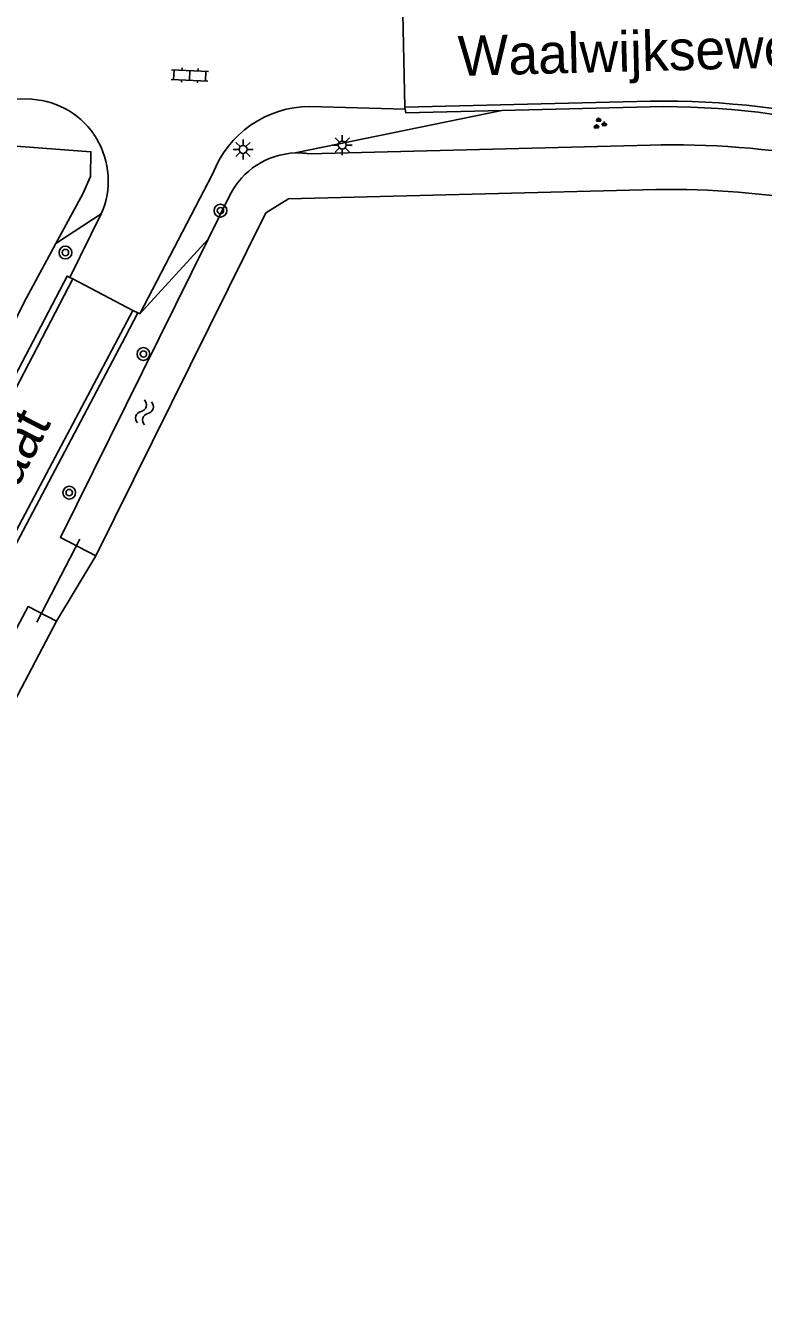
# Model space of a CAD drawing. Extents: x 136000 to 141000, y 400494 to 402006.
# Drawn here: x 137226.7 to 137272.8, y 400866.3 to 400946 of the extents above; entities that cross this region are included whole.
import ezdxf

# ---------------------------------------------------------------- set-up
doc = ezdxf.new("R2010")
doc.units = 0
for name, color, linetype in [('gg-afsc-erfafscheiding', 7, 'Continuous'), ('gg-anno-openbare ruimte label', 7, 'Continuous'), ('gg-knt-verharding', 7, 'Continuous'), ('gg-kntw-bovenkant insteek waterloop', 7, 'Continuous'), ('gg-kntw-greppel-droge sloot', 7, 'Continuous'), ('gg-kwrk-duiker nz buis', 7, 'Continuous'), ('gt-grn-groengrens', 7, 'Continuous'), ('gt-symb-boom', 7, 'Continuous'), ('gt-symb-groenvak', 7, 'Continuous'), ('gt-symb-klinker verharding', 7, 'Continuous'), ('gt-symb-lichtmast', 7, 'Continuous'), ('gt-symb-watersymbool', 7, 'Continuous')]:
    doc.layers.add(name, color=color, linetype=linetype)

# ---------------------------------------------------------------- blocks, each defined once
blk = doc.blocks.new('gt0-KL1')
at = {"layer": 'gt-symb-klinker verharding'}
for p, q in [((-1.15, 0.3), (1.15, 0.3)), ((-1, -0.3), (-1, 0.3)), ((-0.5, 0.3), (-0.5, 0.45)), ((0, -0.3), (0, 0.3)), ((0.5, 0.3), (0.5, 0.45)), ((1, -0.3), (1, 0.3)), ((-1.15, -0.3), (1.15, -0.3)), ((-0.5, -0.45), (-0.5, -0.3)), ((0.5, -0.45), (0.5, -0.3))]:
    blk.add_line(p, q, dxfattribs=at)
blk = doc.blocks.new('gt0-BOOM')
at = {"layer": 'gt-symb-boom'}
for radius in [0.4, 0.2]:
    blk.add_circle((0, 0), radius, dxfattribs=at)
blk = doc.blocks.new('gt0-WA')
at = {"layer": 'gt-symb-watersymbool'}
for centre, start, end in [((-0.323, 0.022), 28.07249, 151.92751), ((0.427, 0.422), 208.07248, 331.92751), ((-0.323, -0.428), 28.07249, 151.92751), ((0.427, -0.028), 208.07248, 331.92751)]:
    blk.add_arc(centre, 0.425, start, end, dxfattribs=at)
blk = doc.blocks.new('gt0-LMAST')
at = {"layer": 'gt-symb-lichtmast'}
for p, q in [((-0.182, 0.173), (-0.447, 0.438)), ((-0.005, 0.246), (-0.005, 0.621)), ((0.172, 0.173), (0.437, 0.438)), ((-0.255, -0.004), (-0.63, -0.004)), ((-0.182, -0.181), (-0.447, -0.446)), ((-0.005, -0.254), (-0.005, -0.629)), ((0.437, -0.446), (0.172, -0.181)), ((0.245, -0.004), (0.62, -0.004))]:
    blk.add_line(p, q, dxfattribs=at)
blk.add_circle((-0.005, -0.004), 0.25, dxfattribs=at)
blk = doc.blocks.new('gt0-GRVAK')
at = {"layer": 'gt-symb-groenvak'}
for p, q in [((-0.11, 0.189), (-0.228, 0.24)), ((-0.182, 0.153), (0.088, 0.153)), ((-0.091, 0.211), (-0.156, 0.322)), ((-0.047, 0.214), (-0.047, 0.393)), ((-0.004, 0.211), (0.061, 0.322)), ((0.015, 0.189), (0.133, 0.24)), ((0.262, -0.052), (0.197, 0.059)), ((0.305, -0.049), (0.305, 0.13)), ((0.349, -0.052), (0.414, 0.059)), ((-0.245, -0.228), (-0.363, -0.177)), ((-0.318, -0.264), (-0.047, -0.264)), ((-0.226, -0.206), (-0.291, -0.095)), ((-0.183, -0.203), (-0.183, -0.024)), ((-0.139, -0.206), (-0.074, -0.095)), ((-0.12, -0.228), (-0.002, -0.177)), ((0.243, -0.074), (0.125, -0.023)), ((0.17, -0.11), (0.441, -0.11)), ((0.368, -0.074), (0.486, -0.023))]:
    blk.add_line(p, q, dxfattribs=at)

msp = doc.modelspace()

# ---------------------------------------------------------------- linework, layer by layer
at = {"layer": 'gg-afsc-erfafscheiding'}
msp.add_line((137231.073, 400912.849), (137228.615, 400908.776), dxfattribs=at)
at = {"layer": 'gg-knt-verharding'}
for p, q in [((137250.288, 400946.799), (137250.406, 400940.937)), ((137223.089, 400941.469), (137227.084, 400941.427)), ((137244.468, 400940.974), (137250.421, 400940.807)), ((137250.406, 400940.937), (137264.924, 400941.28)), ((137256.482, 400940.732), (137264.909, 400940.938)), ((137233.825, 400928.005), (137238.381, 400936.731)), ((137229.446, 400930.277), (137231.419, 400934.265)), ((137229.446, 400930.277), (137229.631, 400930.183)), ((137229.631, 400930.183), (137233.384, 400928.219)), ((137233.71, 400928.061), (137233.384, 400928.219)), ((137233.825, 400928.005), (137233.71, 400928.061))]:
    msp.add_line(p, q, dxfattribs=at)
for points in [[(137250.406, 400940.937), (137250.407, 400940.883), (137250.421, 400940.807)], [(137250.421, 400940.807), (137250.462, 400940.584), (137256.482, 400940.732)], [(137177.769, 400832.674), (137207.728, 400889.188), (137224.551, 400921.343), (137229.28, 400930.361), (137229.446, 400930.277)], [(137178.144, 400832.444), (137192.717, 400860.065), (137208.026, 400888.968), (137224.923, 400921.156), (137229.631, 400930.183)], [(137233.384, 400928.219), (137209.609, 400883.308), (137192.351, 400850.616), (137177.535, 400822.723), (137168.336, 400805.383)], [(137176.1, 400819.118), (137177.826, 400822.363), (137209.926, 400883.024), (137232.925, 400926.587), (137233.71, 400928.061)]]:
    msp.add_lwpolyline(points, dxfattribs=at)
for centre, radius, start, end in [((137226.75, 400936.332), 5.106, 336.12368, 86.2475), ((137244.494, 400934.449), 6.526, 90.23117, 159.5264), ((137266.577, 400891.052), 49.914, 60.84489, 91.91525), ((137266.693, 400891.898), 49.414, 60.25033, 92.05184)]:
    msp.add_arc(centre, radius, start, end, dxfattribs=at)
at = {"layer": 'gg-kntw-bovenkant insteek waterloop'}
for p, q in [((137244.393, 400938.021), (137265.746, 400938.562)), ((137238.098, 400932.67), (137239.464, 400935.428))]:
    msp.add_line(p, q, dxfattribs=at)
for points in [[(137230.735, 400936.59), (137230.771, 400938.139), (137225.545, 400938.533)], [(137230.735, 400936.59), (137230.266, 400935.506), (137228.58, 400932.396)], [(137231.073, 400912.849), (137241.704, 400934.318), (137243.128, 400935.187), (137266.117, 400935.77)], [(137228.58, 400932.396), (137226.59, 400928.727), (137216.482, 400908.356), (137200.921, 400879.127), (137199.831, 400879.789)], [(137231.073, 400912.849), (137228.86, 400914.014), (137238.098, 400932.67)]]:
    msp.add_lwpolyline(points, dxfattribs=at)
for centre, radius, start, end in [((137267.122, 400884.292), 54.288, 67.95091, 91.45284), ((137243.718, 400933.323), 4.746, 91.93953, 153.66525), ((137243.723, 400933.358), 4.711, 81.82099, 92.01675), ((137267.123, 400884.298), 51.482, 68.16666, 91.12009)]:
    msp.add_arc(centre, radius, start, end, dxfattribs=at)
at = {"layer": 'gg-kntw-greppel-droge sloot'}
msp.add_line((137228.615, 400908.776), (137191.631, 400838.479), dxfattribs=at)
msp.add_lwpolyline([(137179.366, 400820.339), (137226.843, 400909.687), (137228.615, 400908.776)], dxfattribs=at)
at = {"layer": 'gg-kwrk-duiker nz buis'}
msp.add_line((137230.07, 400913.894), (137227.388, 400908.703), dxfattribs=at)
at = {"layer": 'gt-grn-groengrens'}
for p, q in [((137243.557, 400938.066), (137256.482, 400940.732)), ((137231.419, 400934.265), (137228.58, 400932.396)), ((137238.098, 400932.67), (137233.825, 400928.005))]:
    msp.add_line(p, q, dxfattribs=at)

# ---------------------------------------------------------------- block references
at = {"layer": 'gt-symb-boom'}
for p in [(137238.873, 400934.453), (137229.177, 400931.835), (137234.055, 400925.485), (137229.413, 400916.815)]:
    msp.add_blockref('gt0-BOOM', p, dxfattribs=at)
at = {"layer": 'gt-symb-groenvak'}
msp.add_blockref('gt0-GRVAK', (137262.577, 400939.898), dxfattribs=at)
at = {"layer": 'gt-symb-klinker verharding', "rotation": -2.407413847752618}
msp.add_blockref('gt0-KL1', (137236.954, 400942.915), dxfattribs=at)
at = {"layer": 'gt-symb-lichtmast'}
for p in [(137246.5, 400938.565), (137240.29, 400938.291)]:
    msp.add_blockref('gt0-LMAST', p, dxfattribs=at)
at = {"layer": 'gt-symb-watersymbool', "rotation": -106.62239613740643}
msp.add_blockref('gt0-WA', (137234.138, 400921.881), dxfattribs=at)

# ---------------------------------------------------------------- texts
at = {"layer": 'gg-anno-openbare ruimte label'}
for s, rotation, p in [('Waalwijkseweg', 1.5, (137253.76, 400942.883)), ('Molenhoefstraat', 62.6, (137217.261, 400899.892))]:
    msp.add_text(s, height=2.5, rotation=rotation, dxfattribs=at).set_placement(p)

doc.saveas('drawing.dxf')
